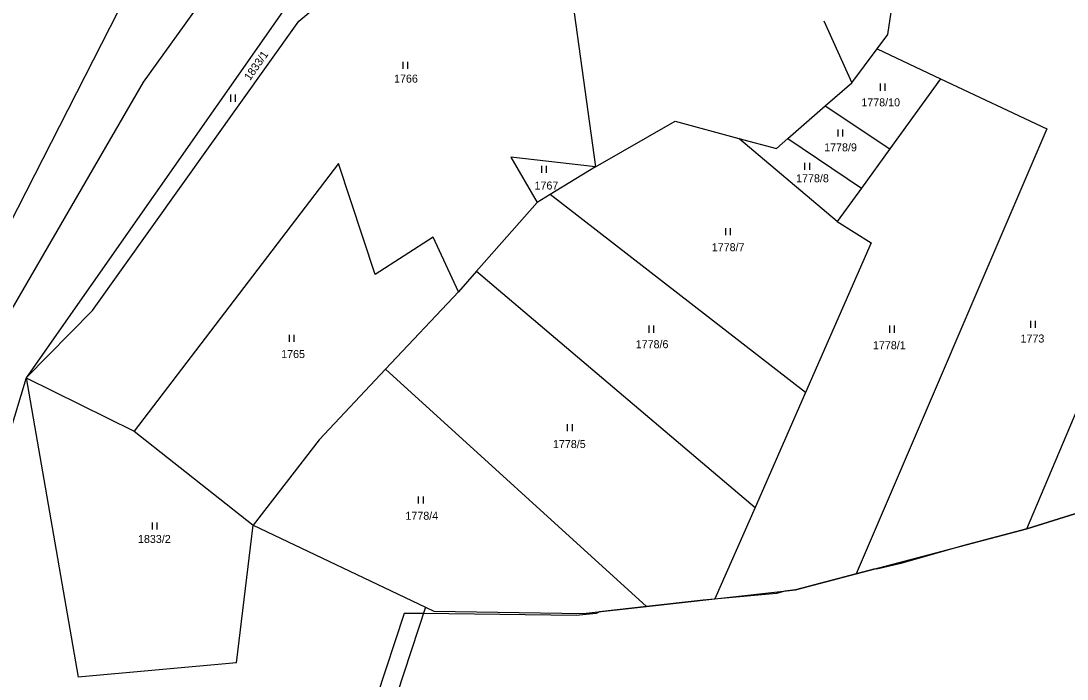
# Model space of a CAD drawing. Extents: x -445050 to -440454, y -1134563 to -1129741.
# Drawn here: x -444091.6 to -443869.3, y -1134061.3 to -1133921.5 of the extents above; entities that cross this region are included whole.
import ezdxf

# ---------------------------------------------------------------- set-up
doc = ezdxf.new("R2010")
doc.units = 0
for name, color, linetype in [('Vrstva 1', 7, 'Continuous'), ('Vrstva 18', 7, 'Continuous'), ('Vrstva 25', 7, 'Continuous'), ('Vrstva 52', 7, 'Continuous'), ('Vrstva 6', 7, 'Continuous')]:
    doc.layers.add(name, color=color, linetype=linetype)

msp = doc.modelspace()

# ---------------------------------------------------------------- linework, layer by layer
at = {"layer": 'Vrstva 1'}
for points in [[(-444094.02, -1133964.71), (-444040.46, -1133859.7)], [(-443977.98, -1133891.54), (-443969.54, -1133952.46)], [(-443907.4, -1133924.36), (-443904.88, -1133907.24)], [(-444036.05, -1133919.51), (-444090.51, -1133997.29)], [(-443920.98, -1133921.42), (-443915.07, -1133934.61)], [(-443909.68, -1133927.41), (-443907.4, -1133924.36)], [(-443915.07, -1133934.61), (-443909.68, -1133927.41)], [(-443920.7, -1133939.53), (-443915.07, -1133934.61)], [(-443928.64, -1133946.47), (-443920.7, -1133939.53)], [(-443969.54, -1133952.46), (-443952.63, -1133942.8)], [(-443952.63, -1133942.8), (-443939.06, -1133946.46)], [(-443939.06, -1133946.46), (-443931.09, -1133948.61)], [(-443931.09, -1133948.61), (-443928.64, -1133946.47)], [(-444090.51, -1133997.29), (-444111.09, -1134065.36)], [(-444090.51, -1133997.29), (-444079.41, -1134060.88)], [(-444090.51, -1133997.29), (-444067.56, -1134008.62)], [(-444067.56, -1134008.62), (-444042.26, -1134028.59)], [(-443877.9, -1134029.38), (-443843.9, -1134018.78)], [(-444045.81, -1134057.85), (-444042.26, -1134028.59)], [(-444042.26, -1134028.59), (-444005.61, -1134046.01)], [(-443914.12, -1134038.93), (-443877.9, -1134029.38)], [(-443927.02, -1134042.33), (-443914.12, -1134038.93)], [(-443944.14, -1134044.25), (-443927.02, -1134042.33)], [(-443958.7, -1134045.88), (-443944.14, -1134044.25)], [(-444005.61, -1134046.01), (-444031.59, -1134124.99)], [(-444005.61, -1134046.01), (-444003.86, -1134046.85)], [(-444003.86, -1134046.85), (-443972.14, -1134047.39)], [(-443972.14, -1134047.39), (-443958.7, -1134045.88)], [(-444045.81, -1134057.85), (-444079.41, -1134060.88)]]:
    msp.add_lwpolyline(points, dxfattribs=at)
at = {"layer": 'Vrstva 25'}
for p, q in [((-444010.42, -1133931.66), (-444010.42, -1133930.16)), ((-444009.42, -1133931.66), (-444009.42, -1133930.16)), ((-443908.95, -1133936.29), (-443908.95, -1133934.79)), ((-443907.95, -1133936.29), (-443907.95, -1133934.79)), ((-444046.99, -1133938.63), (-444046.99, -1133937.13)), ((-444045.99, -1133938.63), (-444045.99, -1133937.13)), ((-443917.96, -1133946.03), (-443917.96, -1133944.53)), ((-443916.96, -1133946.03), (-443916.96, -1133944.53)), ((-443980.94, -1133953.73), (-443980.94, -1133952.23)), ((-443979.94, -1133953.73), (-443979.94, -1133952.23)), ((-443925.02, -1133953.1), (-443925.02, -1133951.6)), ((-443924.02, -1133953.1), (-443924.02, -1133951.6)), ((-443941.83, -1133966.99), (-443941.83, -1133965.49)), ((-443940.83, -1133966.99), (-443940.83, -1133965.49)), ((-443877.05, -1133986.7), (-443877.05, -1133985.2)), ((-443876.05, -1133986.7), (-443876.05, -1133985.2)), ((-443958.15, -1133987.7), (-443958.15, -1133986.2)), ((-443957.15, -1133987.7), (-443957.15, -1133986.2)), ((-443907, -1133987.7), (-443907, -1133986.2)), ((-443906, -1133987.7), (-443906, -1133986.2)), ((-444034.54, -1133989.64), (-444034.54, -1133988.14)), ((-444033.54, -1133989.64), (-444033.54, -1133988.14)), ((-443975.44, -1134008.65), (-443975.44, -1134007.15)), ((-443974.44, -1134008.65), (-443974.44, -1134007.15)), ((-444007.1, -1134024), (-444007.1, -1134022.5)), ((-444006.1, -1134024), (-444006.1, -1134022.5)), ((-444063.65, -1134029.53), (-444063.65, -1134028.03)), ((-444062.65, -1134029.53), (-444062.65, -1134028.03))]:
    msp.add_line(p, q, dxfattribs=at)
at = {"layer": 'Vrstva 52'}
for points in [[(-444114.37, -1134065.11), (-444107.92, -1134038.19), (-444097.91, -1134001.58), (-444103.59, -1134000), (-444065.53, -1133934.49), (-444052.34, -1133915.97), (-444004.23, -1133881.91), (-444003.8, -1133880.64), (-444007.21, -1133877.66), (-444007.21, -1133875.53), (-443991.67, -1133852.11), (-443979.54, -1133831.89), (-443972.95, -1133821.66), (-443958.43, -1133799.13), (-443951.39, -1133788.2), (-443944.39, -1133777.33)], [(-443843.9, -1134018.78), (-443877.9, -1134029.38), (-443891.57, -1134032.98), (-443904.67, -1134036.7), (-443909.78, -1134037.97), (-443910.14, -1134037.88), (-443914.12, -1134038.93), (-443927.02, -1134042.33), (-443929.31, -1134042.59), (-443931.06, -1134043.08), (-443946.66, -1134044.53), (-443958.7, -1134045.88), (-443968.7, -1134047), (-443969.37, -1134047.34), (-443973.63, -1134047.76), (-444006.06, -1134047.38), (-444010.18, -1134047.33), (-444033.66, -1134118.74)]]:
    msp.add_lwpolyline(points, dxfattribs=at)
at = {"layer": 'Vrstva 6'}
for points in [[(-444032.59, -1133921.53), (-443986.96, -1133883.53)], [(-444076.37, -1133983.01), (-444032.59, -1133921.53)], [(-443909.68, -1133927.41), (-443896.21, -1133933.76)], [(-443896.21, -1133933.76), (-443906.99, -1133948.63)], [(-443896.21, -1133933.76), (-443873.65, -1133944.38)], [(-443920.7, -1133939.53), (-443906.99, -1133948.63)], [(-443873.65, -1133944.38), (-443914.12, -1134038.93)], [(-443918.18, -1133964.07), (-443939.06, -1133946.46)], [(-443928.64, -1133946.47), (-443913.04, -1133956.98)], [(-443906.99, -1133948.63), (-443913.04, -1133956.98)], [(-444024.1, -1133951.77), (-444067.56, -1134008.62)], [(-444016.31, -1133975.36), (-444024.1, -1133951.77)], [(-443969.54, -1133952.46), (-443987.52, -1133950.41)], [(-443987.52, -1133950.41), (-443981.95, -1133960.04)], [(-443969.54, -1133952.46), (-443979.19, -1133958.35)], [(-443877.9, -1134029.38), (-443846.96, -1133956.19)], [(-443979.19, -1133958.35), (-443981.95, -1133960.04)], [(-443924.91, -1134000.44), (-443979.19, -1133958.35)], [(-443913.04, -1133956.98), (-443918.18, -1133964.07)], [(-443981.95, -1133960.04), (-443994.78, -1133974.64)], [(-443918.18, -1133964.07), (-443910.94, -1133968.6)], [(-444004, -1133967.4), (-444016.31, -1133975.36)], [(-443998.63, -1133979.02), (-444004, -1133967.4)], [(-443910.94, -1133968.6), (-443924.91, -1134000.44)], [(-443994.78, -1133974.64), (-443998.63, -1133979.02)], [(-443994.78, -1133974.64), (-443935.61, -1134024.81)], [(-444014.13, -1133995.48), (-443998.63, -1133979.02)], [(-444090.51, -1133997.29), (-444076.37, -1133983.01)], [(-444014.13, -1133995.48), (-444028.24, -1134010.45)], [(-444014.13, -1133995.48), (-443958.7, -1134045.88)], [(-443924.91, -1134000.44), (-443935.61, -1134024.81)], [(-444028.24, -1134010.45), (-444042.26, -1134028.59)], [(-443935.61, -1134024.81), (-443944.14, -1134044.25)]]:
    msp.add_lwpolyline(points, dxfattribs=at)

# ---------------------------------------------------------------- texts
at = {"layer": 'Vrstva 18'}
msp.add_text('1833/1', height=1.7, rotation=54.8253, dxfattribs=at).set_placement((-444042.94, -1133934.28))
for s, p in [('1766', (-444012.33, -1133934.58)), ('1778/10', (-443913.04, -1133939.62)), ('1778/9', (-443920.94, -1133949.18)), ('1778/8', (-443926.9, -1133955.75)), ('1767', (-443982.48, -1133957.29)), ('1778/7', (-443944.82, -1133970.39)), ('1778/6', (-443960.98, -1133991)), ('1778/1', (-443910.57, -1133991.22)), ('1773', (-443879.22, -1133989.79)), ('1765', (-444036.31, -1133993.09)), ('1778/5', (-443978.56, -1134012.21)), ('1778/4', (-444009.91, -1134027.44)), ('1833/2', (-444066.73, -1134032.37))]:
    msp.add_text(s, height=1.7, dxfattribs=at).set_placement(p)

doc.saveas('drawing.dxf')
